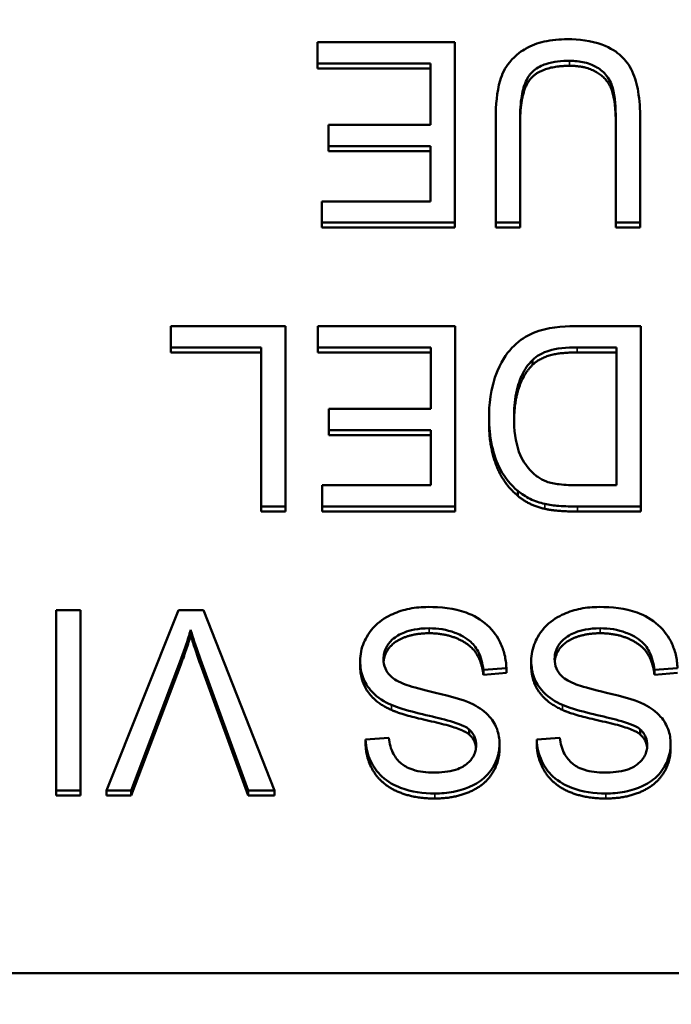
# Model space of a CAD drawing. Header units: inches. Extents: x -32 to 29.2, y -14.4 to 22.6.
# Tile 278 of 285: x 7.412 to 7.661, y 16.468 to 16.843. Entities that reach past the tile are written whole.
import ezdxf

# ---------------------------------------------------------------- set-up
doc = ezdxf.new("R2010")
doc.units = ezdxf.units.IN
doc.header["$MEASUREMENT"] = 0
for name, color, linetype, lineweight in [('Dimension (ANSI)', 7, 'Continuous', 25), ('Visible (ANSI)', 7, 'Continuous', 50), ('Visible Narrow (ANSI)', 7, 'Continuous', 35)]:
    doc.layers.add(name, color=color, linetype=linetype, lineweight=lineweight)
doc.styles.add('Note Text (ANSI)', font='tahoma.ttf')
doc.dimstyles.new('Default (ANSI)', dxfattribs={"dimtxt": 0.188, "dimasz": 0.098425, "dimexe": 0.125, "dimexo": 0.0625, "dimgap": 0.031496, "dimtad": 0, "dimtih": 1, "dimtoh": 1, "dimrnd": 1e-08, "dimzin": 4, "dimdsep": 46, "dimtxsty": 'Note Text (ANSI)', "dimcen": 0.09, "dimdle": 0.393701, "dimclrd": 256, "dimclre": 256, "dimclrt": 256, "dimadec": 0, "dimazin": 1, "dimtfac": 1.276596, "dimtofl": 0, "dimtmove": 0, "dimatfit": 3, "dimfxl": 1, "dimtolj": 1, "dimtzin": 4, "dimlwd": -1, "dimlwe": -1, "dimarcsym": 0})

# ---------------------------------------------------------------- blocks, each defined once
blk = doc.blocks.new('*D10')
at = {"layer": 'Defpoints', "color": 0, "transparency": 16777216}
for p in [(8.6796, 17.71034), (6.96711, 9.42945), (13.57033, 9.42945)]:
    blk.add_point(p, dxfattribs=at)
at = {"layer": 'Dimension (ANSI)', "transparency": 16777216}
for p, q in [((8.7421, 17.71034), (13.69533, 17.71034)), ((13.57033, 17.61192), (13.57033, 14.29796)), ((13.57033, 9.52787), (13.57033, 12.84183)), ((7.02961, 9.42945), (13.69533, 9.42945))]:
    blk.add_line(p, q, dxfattribs=at)
for points in [[(13.55393, 17.61192), (13.58673, 17.61192), (13.57033, 17.71034)], [(13.55393, 9.52787), (13.58673, 9.52787), (13.57033, 9.42945)]]:
    blk.add_solid(points, dxfattribs=at)
at = {"layer": 'Dimension (ANSI)', "transparency": 16777216, "insert": (13.44735, 12.87332), "char_height": 0.188, "attachment_point": 1, "rotation": 90, "style": 'Note Text (ANSI)'}
blk.add_mtext('\\A1;8.28 [210.3]', dxfattribs=at)
blk = doc.blocks.new('*D11')
at = {"layer": 'Defpoints', "color": 0, "transparency": 16777216}
for p in [(8.6796, 17.71034), (11.81043, 17.71034), (4.06273, 9.93815)]:
    blk.add_point(p, dxfattribs=at)
at = {"layer": 'Dimension (ANSI)', "transparency": 16777216}
for p, q in [((8.7421, 17.71034), (11.93543, 17.71034)), ((11.81043, 17.61192), (11.81043, 14.55073)), ((11.81043, 10.03657), (11.81043, 13.09775)), ((4.12523, 9.93815), (11.93543, 9.93815))]:
    blk.add_line(p, q, dxfattribs=at)
for points in [[(11.79402, 17.61192), (11.82683, 17.61192), (11.81043, 17.71034)], [(11.79402, 10.03657), (11.82683, 10.03657), (11.81043, 9.93815)]]:
    blk.add_solid(points, dxfattribs=at)
at = {"layer": 'Dimension (ANSI)', "transparency": 16777216, "insert": (11.68745, 13.12925), "char_height": 0.188, "attachment_point": 1, "rotation": 90, "style": 'Note Text (ANSI)'}
blk.add_mtext('\\A1;7.77 [197.4]', dxfattribs=at)
blk = doc.blocks.new('*D12')
at = {"layer": 'Defpoints', "color": 0, "transparency": 16777216}
for p in [(5.3892, 18.6769), (8.6796, 17.71034), (5.3892, 16.57716)]:
    blk.add_point(p, dxfattribs=at)
at = {"layer": 'Dimension (ANSI)', "transparency": 16777216}
for p, q in [((5.3892, 16.63966), (5.3892, 18.8019)), ((8.6796, 17.77284), (8.6796, 18.8019)), ((5.48762, 18.6769), (6.37836, 18.6769)), ((8.58118, 18.6769), (7.69044, 18.6769))]:
    blk.add_line(p, q, dxfattribs=at)
for points in [[(5.48762, 18.6933), (5.48762, 18.66049), (5.3892, 18.6769)], [(8.58118, 18.6933), (8.58118, 18.66049), (8.6796, 18.6769)]]:
    blk.add_solid(points, dxfattribs=at)
at = {"layer": 'Dimension (ANSI)', "transparency": 16777216, "insert": (6.40986, 18.79987), "char_height": 0.188, "attachment_point": 1, "style": 'Note Text (ANSI)'}
blk.add_mtext('\\A1;3.29 [83.6]', dxfattribs=at)
blk = doc.blocks.new('*D13')
at = {"layer": 'Defpoints', "color": 0, "transparency": 16777216}
for p in [(4.3892, 19.65042), (8.6796, 17.71034), (4.3892, 16.57716)]:
    blk.add_point(p, dxfattribs=at)
at = {"layer": 'Dimension (ANSI)', "transparency": 16777216}
for p, q in [((4.3892, 16.63966), (4.3892, 19.77542)), ((8.6796, 17.77284), (8.6796, 19.77542)), ((4.48762, 19.65042), (5.80419, 19.65042)), ((8.58118, 19.65042), (7.26461, 19.65042))]:
    blk.add_line(p, q, dxfattribs=at)
for points in [[(4.48762, 19.66683), (4.48762, 19.63402), (4.3892, 19.65042)], [(8.58118, 19.66683), (8.58118, 19.63402), (8.6796, 19.65042)]]:
    blk.add_solid(points, dxfattribs=at)
at = {"layer": 'Dimension (ANSI)', "transparency": 16777216, "insert": (5.83568, 19.7734), "char_height": 0.188, "attachment_point": 1, "style": 'Note Text (ANSI)'}
blk.add_mtext('\\A1;4.29 [109.0]', dxfattribs=at)

msp = doc.modelspace()

# ---------------------------------------------------------------- linework, layer by layer
at = {"layer": 'Visible (ANSI)'}
for p, q in [((7.57815, 16.83441), (7.52586, 16.83441)), ((7.52586, 16.83441), (7.52586, 16.82629)), ((7.57815, 16.76568), (7.57815, 16.83441)), ((7.52586, 16.82629), (7.56886, 16.82629)), ((7.52586, 16.82439), (7.52586, 16.82629)), ((7.56886, 16.82629), (7.56886, 16.80293)), ((7.56886, 16.82439), (7.52586, 16.82439)), ((7.56886, 16.80293), (7.53007, 16.80293)), ((7.53007, 16.80293), (7.53007, 16.79481)), ((7.59378, 16.80539), (7.59378, 16.76568)), ((7.60306, 16.76568), (7.60306, 16.80534)), ((7.63956, 16.80534), (7.63956, 16.76568)), ((7.64884, 16.76568), (7.64884, 16.80539)), ((7.53007, 16.79481), (7.56886, 16.79481)), ((7.53007, 16.79291), (7.53007, 16.79481)), ((7.56886, 16.79291), (7.53007, 16.79291)), ((7.56886, 16.79481), (7.56886, 16.7738)), ((7.56886, 16.7738), (7.52746, 16.7738)), ((7.52746, 16.7738), (7.52746, 16.76568)), ((7.52746, 16.76568), (7.57815, 16.76568)), ((7.52746, 16.76378), (7.52746, 16.76568)), ((7.57815, 16.76378), (7.57815, 16.76568)), ((7.59378, 16.76568), (7.60306, 16.76568)), ((7.59378, 16.76378), (7.59378, 16.76568)), ((7.60306, 16.76378), (7.60306, 16.76568)), ((7.63956, 16.76568), (7.64884, 16.76568)), ((7.63956, 16.76378), (7.63956, 16.76568)), ((7.64884, 16.76378), (7.64884, 16.76568)), ((7.57815, 16.76378), (7.52746, 16.76378)), ((7.60306, 16.76378), (7.59378, 16.76378)), ((7.64884, 16.76378), (7.63956, 16.76378)), ((7.51359, 16.72626), (7.46984, 16.72626)), ((7.46984, 16.72626), (7.46984, 16.71814)), ((7.51359, 16.65753), (7.51359, 16.72626)), ((7.57825, 16.72626), (7.52597, 16.72626)), ((7.52597, 16.72626), (7.52597, 16.71814)), ((7.57825, 16.65753), (7.57825, 16.72626)), ((7.64911, 16.72626), (7.62382, 16.72626)), ((7.64911, 16.65753), (7.64911, 16.72626)), ((7.46984, 16.71814), (7.5043, 16.71814)), ((7.46984, 16.71624), (7.46984, 16.71814)), ((7.5043, 16.71814), (7.5043, 16.65753)), ((7.52597, 16.71814), (7.56897, 16.71814)), ((7.52597, 16.71624), (7.52597, 16.71814)), ((7.56897, 16.71814), (7.56897, 16.69477)), ((7.62488, 16.71814), (7.63982, 16.71814)), ((7.63982, 16.71814), (7.63982, 16.66565)), ((7.5043, 16.71624), (7.46984, 16.71624)), ((7.56897, 16.71624), (7.52597, 16.71624)), ((7.60776, 16.71142), (7.60776, 16.71332)), ((7.63982, 16.71624), (7.62488, 16.71624)), ((7.56897, 16.69477), (7.53018, 16.69477)), ((7.53018, 16.69477), (7.53018, 16.68665)), ((7.59122, 16.68963), (7.59122, 16.69153)), ((7.53018, 16.68665), (7.56897, 16.68665)), ((7.53018, 16.68475), (7.53018, 16.68665)), ((7.56897, 16.68665), (7.56897, 16.66565)), ((7.56897, 16.68475), (7.53018, 16.68475)), ((7.56897, 16.66565), (7.52757, 16.66565)), ((7.52757, 16.66565), (7.52757, 16.65753)), ((7.63982, 16.66565), (7.6251, 16.66565)), ((7.60226, 16.66155), (7.60226, 16.66345)), ((7.5043, 16.65753), (7.51359, 16.65753)), ((7.5043, 16.65563), (7.5043, 16.65753)), ((7.51359, 16.65563), (7.51359, 16.65753)), ((7.52757, 16.65753), (7.57825, 16.65753)), ((7.52757, 16.65563), (7.52757, 16.65753)), ((7.57825, 16.65563), (7.57825, 16.65753)), ((7.62499, 16.65753), (7.64911, 16.65753)), ((7.64911, 16.65563), (7.64911, 16.65753)), ((7.51359, 16.65563), (7.5043, 16.65563)), ((7.57825, 16.65563), (7.52757, 16.65563)), ((7.64911, 16.65563), (7.62499, 16.65563)), ((7.43543, 16.6181), (7.42614, 16.6181)), ((7.42614, 16.6181), (7.42614, 16.54938)), ((7.43543, 16.54938), (7.43543, 16.6181)), ((7.47277, 16.6181), (7.44535, 16.54938)), ((7.48232, 16.6181), (7.47277, 16.6181)), ((7.50937, 16.54938), (7.48232, 16.6181)), ((7.47747, 16.60861), (7.47747, 16.61051)), ((7.45479, 16.54938), (7.47373, 16.5993)), ((7.47373, 16.5974), (7.45479, 16.54748)), ((7.48115, 16.5993), (7.49934, 16.54938)), ((7.49934, 16.54748), (7.48115, 16.5974)), ((7.54208, 16.59677), (7.54208, 16.59867)), ((7.60733, 16.59677), (7.60733, 16.59867)), ((7.58908, 16.59526), (7.59783, 16.596)), ((7.58908, 16.59336), (7.58908, 16.59526)), ((7.59783, 16.5941), (7.58908, 16.59336)), ((7.59783, 16.5941), (7.59783, 16.596)), ((7.65434, 16.59526), (7.66309, 16.596)), ((7.65434, 16.59336), (7.65434, 16.59526)), ((7.66309, 16.5941), (7.65434, 16.59336)), ((7.58359, 16.57073), (7.58359, 16.57263)), ((7.64884, 16.57073), (7.64884, 16.57263)), ((7.55302, 16.56939), (7.54416, 16.56871)), ((7.54416, 16.56681), (7.54416, 16.56871)), ((7.59522, 16.56523), (7.59522, 16.56713)), ((7.61827, 16.56939), (7.60941, 16.56871)), ((7.60941, 16.56681), (7.60941, 16.56871)), ((7.66047, 16.56523), (7.66047, 16.56713)), ((7.42614, 16.54938), (7.43543, 16.54938)), ((7.42614, 16.54748), (7.42614, 16.54938)), ((7.43543, 16.54748), (7.43543, 16.54938)), ((7.44535, 16.54938), (7.45479, 16.54938)), ((7.44535, 16.54748), (7.44535, 16.54938)), ((7.45479, 16.54748), (7.45479, 16.54938)), ((7.49934, 16.54938), (7.50937, 16.54938)), ((7.49934, 16.54748), (7.49934, 16.54938)), ((7.50937, 16.54748), (7.50937, 16.54938)), ((7.43543, 16.54748), (7.42614, 16.54748)), ((7.45479, 16.54748), (7.44535, 16.54748)), ((7.50937, 16.54748), (7.49934, 16.54748)), ((7.87653, 16.47979), (6.28267, 16.47979))]:
    msp.add_line(p, q, dxfattribs=at)
for points, degree, knots in [([(7.62115, 16.83556), (7.61817, 16.83556), (7.61513, 16.83531), (7.60974, 16.8341), (7.60734, 16.83324), (7.60414, 16.83138), (7.60142, 16.82973), (7.59721, 16.82456), (7.59616, 16.82218), (7.5942, 16.81552), (7.59378, 16.81042), (7.59378, 16.80539)], 3, [-0.2166072, -0.2166072, -0.2166072, -0.2166072, -0.1473482, -0.1473482, -0.0880444, -0.0880444, -0.0610003, -0.0610003, -0.0390639, -0.0390639, 0, 0, 0, 0]), ([(7.64884, 16.80539), (7.64884, 16.80877), (7.64865, 16.81233), (7.64766, 16.81823), (7.64699, 16.82091), (7.64477, 16.82561), (7.64333, 16.82759), (7.64008, 16.83055), (7.63782, 16.83226), (7.63012, 16.83506), (7.62553, 16.83556), (7.62115, 16.83556)], 3, [-0.1975273, -0.1975273, -0.1975273, -0.1975273, -0.1426157, -0.1426157, -0.1006588, -0.1006588, -0.0625294, -0.0625294, -0.0333767, -0.0333767, 0, 0, 0, 0]), ([(7.60306, 16.80534), (7.60306, 16.80819), (7.60322, 16.81123), (7.60407, 16.8161), (7.60464, 16.81828), (7.60635, 16.82164), (7.60723, 16.82271), (7.60964, 16.82474), (7.61124, 16.82555), (7.61578, 16.82705), (7.61897, 16.82734), (7.62195, 16.82734)], 3, [-0.07800138, -0.07800138, -0.07800138, -0.07800138, -0.06000461, -0.06000461, -0.04683519, -0.04683519, -0.03634647, -0.03634647, -0.02270714, -0.02270714, 0, 0, 0, 0]), ([(7.62195, 16.82734), (7.62387, 16.82734), (7.6258, 16.82716), (7.62977, 16.82621), (7.63129, 16.82549), (7.63381, 16.82401), (7.63505, 16.82296), (7.63742, 16.81994), (7.63805, 16.81817), (7.6393, 16.81362), (7.63956, 16.80934), (7.63956, 16.80534)], 3, [-0.0655161, -0.0655161, -0.0655161, -0.0655161, -0.05934924, -0.05934924, -0.05237551, -0.05237551, -0.04326474, -0.04326474, -0.03108539, -0.03108539, 0, 0, 0, 0]), ([(7.62382, 16.72626), (7.61932, 16.72626), (7.61344, 16.72582), (7.60533, 16.72251), (7.60295, 16.72096), (7.59861, 16.71664), (7.59638, 16.71386), (7.59162, 16.70236), (7.59122, 16.69576), (7.59122, 16.69153)], 3, [-0.1200795, -0.1200795, -0.1200795, -0.1200795, -0.0782796, -0.0782796, -0.0553638, -0.0553638, -0.0328697, -0.0328697, 0, 0, 0, 0]), ([(7.60776, 16.71332), (7.60856, 16.71412), (7.60947, 16.71479), (7.6118, 16.71612), (7.61315, 16.71661), (7.61692, 16.71781), (7.62078, 16.71814), (7.62488, 16.71814)], 3, [-0.04708302, -0.04708302, -0.04708302, -0.04708302, -0.04035783, -0.04035783, -0.03126514, -0.03126514, 0, 0, 0, 0]), ([(7.60077, 16.69137), (7.60077, 16.69441), (7.60098, 16.69756), (7.60219, 16.70391), (7.60311, 16.70617), (7.60485, 16.7098), (7.60612, 16.71171), (7.60776, 16.71332)], 3, [-0.04322359, -0.04322359, -0.04322359, -0.04322359, -0.03115537, -0.03115537, -0.01763793, -0.01763793, 0, 0, 0, 0]), ([(7.60776, 16.71142), (7.60445, 16.70817), (7.60088, 16.69761), (7.60078, 16.69043)], 2, [0, 0, 0, 1, 1.938197, 1.938197, 1.938197]), ([(7.59122, 16.69153), (7.59122, 16.6879), (7.59154, 16.68425), (7.59306, 16.67732), (7.59414, 16.67429), (7.59729, 16.66844), (7.5995, 16.66572), (7.60226, 16.66345)], 3, [-0.07618913, -0.07618913, -0.07618913, -0.07618913, -0.05129348, -0.05129348, -0.02748299, -0.02748299, 0, 0, 0, 0]), ([(7.61315, 16.66706), (7.61195, 16.66751), (7.61083, 16.66811), (7.60868, 16.66962), (7.60769, 16.67053), (7.60543, 16.67305), (7.60384, 16.67509), (7.60125, 16.68224), (7.60077, 16.6868), (7.60077, 16.69137)], 3, [-0.1050644, -0.1050644, -0.1050644, -0.1050644, -0.0860517, -0.0860517, -0.0659504, -0.0659504, -0.0354965, -0.0354965, 0, 0, 0, 0]), ([(7.6251, 16.66565), (7.6228, 16.66565), (7.62029, 16.66573), (7.61629, 16.66621), (7.61456, 16.66653), (7.61315, 16.66706)], 3, [-0.0269249, -0.0269249, -0.0269249, -0.0269249, -0.01152465, -0.01152465, 0, 0, 0, 0]), ([(7.60226, 16.66345), (7.60368, 16.66225), (7.60524, 16.66125), (7.60871, 16.65958), (7.61058, 16.65896), (7.61251, 16.65853)], 3, [-0.02936972, -0.02936972, -0.02936972, -0.02936972, -0.01506774, -0.01506774, 0, 0, 0, 0]), ([(7.61251, 16.65853), (7.61418, 16.65814), (7.61608, 16.65791), (7.62013, 16.65759), (7.62264, 16.65753), (7.62499, 16.65753)], 3, [-0.03094406, -0.03094406, -0.03094406, -0.03094406, -0.01790256, -0.01790256, 0, 0, 0, 0]), ([(7.56796, 16.61925), (7.56558, 16.61925), (7.5632, 16.61905), (7.55868, 16.61815), (7.55655, 16.61748), (7.55249, 16.61566), (7.55006, 16.61429), (7.54553, 16.60986), (7.54426, 16.60748), (7.54256, 16.6035), (7.54208, 16.60113), (7.54208, 16.59867)], 3, [-0.07460843, -0.07460843, -0.07460843, -0.07460843, -0.06031583, -0.06031583, -0.04686611, -0.04686611, -0.0334595, -0.0334595, -0.0191311, -0.0191311, 0, 0, 0, 0]), ([(7.59783, 16.596), (7.59778, 16.5977), (7.59757, 16.5994), (7.59679, 16.60266), (7.59623, 16.60421), (7.59454, 16.60766), (7.59299, 16.61013), (7.58816, 16.61449), (7.58542, 16.61604), (7.5779, 16.61873), (7.57278, 16.61925), (7.56796, 16.61925)], 3, [-0.1265646, -0.1265646, -0.1265646, -0.1265646, -0.1063105, -0.1063105, -0.0867708, -0.0867708, -0.06092, -0.06092, -0.0367883, -0.0367883, 0, 0, 0, 0]), ([(7.63321, 16.61925), (7.63083, 16.61925), (7.62845, 16.61905), (7.62393, 16.61815), (7.62181, 16.61748), (7.61774, 16.61566), (7.61531, 16.61429), (7.61078, 16.60986), (7.60951, 16.60748), (7.60781, 16.6035), (7.60733, 16.60113), (7.60733, 16.59867)], 3, [-0.07460843, -0.07460843, -0.07460843, -0.07460843, -0.06031583, -0.06031583, -0.04686611, -0.04686611, -0.0334595, -0.0334595, -0.0191311, -0.0191311, 0, 0, 0, 0]), ([(7.66309, 16.596), (7.66303, 16.5977), (7.66282, 16.5994), (7.66204, 16.60266), (7.66148, 16.60421), (7.6598, 16.60766), (7.65824, 16.61013), (7.65341, 16.61449), (7.65068, 16.61604), (7.64315, 16.61873), (7.63804, 16.61925), (7.63321, 16.61925)], 3, [-0.1265646, -0.1265646, -0.1265646, -0.1265646, -0.1063105, -0.1063105, -0.0867708, -0.0867708, -0.06092, -0.06092, -0.0367883, -0.0367883, 0, 0, 0, 0]), ([(7.47373, 16.5993), (7.47444, 16.60115), (7.47511, 16.60302), (7.47635, 16.60676), (7.47693, 16.60863), (7.47747, 16.61051)], 3, [-0.03052476, -0.03052476, -0.03052476, -0.03052476, -0.01515726, -0.01515726, 0, 0, 0, 0]), ([(7.47747, 16.61051), (7.47799, 16.60869), (7.47855, 16.60688), (7.47977, 16.60315), (7.48045, 16.60121), (7.48115, 16.5993)], 3, [-0.03042318, -0.03042318, -0.03042318, -0.03042318, -0.0157987, -0.0157987, 0, 0, 0, 0]), ([(7.55099, 16.59945), (7.55099, 16.60018), (7.55107, 16.60091), (7.55139, 16.60232), (7.55163, 16.60301), (7.55239, 16.60459), (7.55309, 16.60573), (7.55565, 16.60805), (7.55727, 16.60892), (7.56102, 16.61036), (7.56405, 16.61114), (7.56838, 16.61114)], 3, [-0.1198464, -0.1198464, -0.1198464, -0.1198464, -0.1021476, -0.1021476, -0.0845665, -0.0845665, -0.0597157, -0.0597157, -0.033016, -0.033016, 0, 0, 0, 0]), ([(7.56838, 16.60924), (7.5631, 16.60924), (7.55494, 16.60614), (7.55128, 16.60115), (7.55103, 16.59849)], 2, [0, 0, 0, 1, 2, 2.851816, 2.851816, 2.851816]), ([(7.56838, 16.61114), (7.57174, 16.61114), (7.57507, 16.61065), (7.57938, 16.60902), (7.58167, 16.60807), (7.58512, 16.60525), (7.58618, 16.60395), (7.58817, 16.60017), (7.58878, 16.5977), (7.58908, 16.59526)], 3, [-0.107324, -0.107324, -0.107324, -0.107324, -0.0533157, -0.0533157, -0.0330085, -0.0330085, -0.0190304, -0.0190304, 0, 0, 0, 0]), ([(7.61624, 16.59945), (7.61624, 16.60018), (7.61632, 16.60091), (7.61664, 16.60232), (7.61688, 16.60301), (7.61764, 16.60459), (7.61834, 16.60573), (7.6209, 16.60805), (7.62252, 16.60892), (7.62627, 16.61036), (7.6293, 16.61114), (7.63363, 16.61114)], 3, [-0.1198464, -0.1198464, -0.1198464, -0.1198464, -0.1021476, -0.1021476, -0.0845665, -0.0845665, -0.0597157, -0.0597157, -0.033016, -0.033016, 0, 0, 0, 0]), ([(7.63363, 16.60924), (7.62835, 16.60924), (7.62019, 16.60614), (7.61653, 16.60115), (7.61628, 16.59849)], 2, [0, 0, 0, 1, 2, 2.851816, 2.851816, 2.851816]), ([(7.63363, 16.61114), (7.63699, 16.61114), (7.64032, 16.61065), (7.64463, 16.60902), (7.64692, 16.60807), (7.65037, 16.60525), (7.65143, 16.60395), (7.65342, 16.60017), (7.65403, 16.5977), (7.65434, 16.59526)], 3, [-0.107324, -0.107324, -0.107324, -0.107324, -0.0533157, -0.0533157, -0.0330085, -0.0330085, -0.0190304, -0.0190304, 0, 0, 0, 0]), ([(7.54208, 16.59867), (7.54208, 16.59646), (7.54243, 16.5943), (7.5438, 16.59078), (7.54478, 16.5888), (7.54878, 16.58469), (7.55132, 16.58312), (7.55398, 16.58191)], 3, [-0.07507244, -0.07507244, -0.07507244, -0.07507244, -0.04408363, -0.04408363, -0.02229668, -0.02229668, 0, 0, 0, 0]), ([(7.55921, 16.58976), (7.55811, 16.59017), (7.557, 16.59065), (7.55514, 16.59172), (7.55433, 16.59229), (7.55264, 16.59393), (7.55207, 16.59492), (7.5512, 16.59697), (7.55099, 16.59819), (7.55099, 16.59945)], 3, [-0.02852942, -0.02852942, -0.02852942, -0.02852942, -0.02232332, -0.02232332, -0.01714408, -0.01714408, -0.00977945, -0.00977945, 0, 0, 0, 0]), ([(7.60733, 16.59867), (7.60733, 16.59646), (7.60768, 16.5943), (7.60905, 16.59078), (7.61003, 16.5888), (7.61404, 16.58469), (7.61658, 16.58312), (7.61923, 16.58191)], 3, [-0.07507244, -0.07507244, -0.07507244, -0.07507244, -0.04408363, -0.04408363, -0.02229668, -0.02229668, 0, 0, 0, 0]), ([(7.62446, 16.58976), (7.62336, 16.59017), (7.62225, 16.59065), (7.62039, 16.59172), (7.61958, 16.59229), (7.61789, 16.59393), (7.61732, 16.59492), (7.61645, 16.59697), (7.61624, 16.59819), (7.61624, 16.59945)], 3, [-0.02852942, -0.02852942, -0.02852942, -0.02852942, -0.02232332, -0.02232332, -0.01714408, -0.01714408, -0.00977945, -0.00977945, 0, 0, 0, 0]), ([(7.5853, 16.58206), (7.58129, 16.58417), (7.57381, 16.58586), (7.56464, 16.58809), (7.561, 16.58907), (7.55921, 16.58976)], 3, [-0.03234716, -0.03234716, -0.03234716, -0.03234716, -0.01467423, -0.01467423, 0, 0, 0, 0]), ([(7.65055, 16.58206), (7.64654, 16.58417), (7.63906, 16.58586), (7.62989, 16.58809), (7.62625, 16.58907), (7.62446, 16.58976)], 3, [-0.03234716, -0.03234716, -0.03234716, -0.03234716, -0.01467423, -0.01467423, 0, 0, 0, 0]), ([(7.55398, 16.58191), (7.55854, 16.57986), (7.56764, 16.57804), (7.57611, 16.57591), (7.57939, 16.57494), (7.58237, 16.57349), (7.58307, 16.57309), (7.58359, 16.57263)], 3, [-0.05341386, -0.05341386, -0.05341386, -0.05341386, -0.02217686, -0.02217686, -0.00529645, -0.00529645, 0, 0, 0, 0]), ([(7.59522, 16.56713), (7.59522, 16.56902), (7.59492, 16.57087), (7.59374, 16.57409), (7.59289, 16.57578), (7.58973, 16.57939), (7.58759, 16.58089), (7.5853, 16.58206)], 3, [-0.05817705, -0.05817705, -0.05817705, -0.05817705, -0.03691839, -0.03691839, -0.0197421, -0.0197421, 0, 0, 0, 0]), ([(7.61923, 16.58191), (7.62379, 16.57986), (7.63289, 16.57804), (7.64136, 16.57591), (7.64465, 16.57494), (7.64762, 16.57349), (7.64832, 16.57309), (7.64884, 16.57263)], 3, [-0.05341386, -0.05341386, -0.05341386, -0.05341386, -0.02217686, -0.02217686, -0.00529645, -0.00529645, 0, 0, 0, 0]), ([(7.66047, 16.56713), (7.66047, 16.56902), (7.66017, 16.57087), (7.659, 16.57409), (7.65814, 16.57578), (7.65498, 16.57939), (7.65284, 16.58089), (7.65055, 16.58206)], 3, [-0.05817705, -0.05817705, -0.05817705, -0.05817705, -0.03691839, -0.03691839, -0.0197421, -0.0197421, 0, 0, 0, 0]), ([(7.58359, 16.57263), (7.58404, 16.57223), (7.58446, 16.57179), (7.58516, 16.57083), (7.58545, 16.57032), (7.58612, 16.56874), (7.58631, 16.56764), (7.58631, 16.56651)], 3, [-0.01796358, -0.01796358, -0.01796358, -0.01796358, -0.0132861, -0.0132861, -0.00877245, -0.00877245, 0, 0, 0, 0]), ([(7.64884, 16.57263), (7.6493, 16.57223), (7.64971, 16.57179), (7.65041, 16.57083), (7.6507, 16.57032), (7.65137, 16.56874), (7.65156, 16.56764), (7.65156, 16.56651)], 3, [-0.01796358, -0.01796358, -0.01796358, -0.01796358, -0.0132861, -0.0132861, -0.00877245, -0.00877245, 0, 0, 0, 0]), ([(7.54416, 16.56871), (7.54421, 16.56727), (7.54439, 16.56584), (7.54505, 16.56309), (7.5455, 16.56178), (7.54711, 16.55839), (7.54849, 16.55641), (7.55267, 16.55251), (7.55528, 16.55119), (7.56163, 16.54877), (7.56609, 16.54817), (7.57052, 16.54817)], 3, [-0.08343018, -0.08343018, -0.08343018, -0.08343018, -0.07466311, -0.07466311, -0.06617295, -0.06617295, -0.05190279, -0.05190279, -0.03376526, -0.03376526, 0, 0, 0, 0]), ([(7.57014, 16.55619), (7.56749, 16.55619), (7.56468, 16.55645), (7.55995, 16.55799), (7.55858, 16.55893), (7.55652, 16.56062), (7.55552, 16.56185), (7.55376, 16.56516), (7.55324, 16.56727), (7.55302, 16.56939)], 3, [-0.04613229, -0.04613229, -0.04613229, -0.04613229, -0.03698273, -0.03698273, -0.02895659, -0.02895659, -0.01653601, -0.01653601, 0, 0, 0, 0]), ([(7.58631, 16.56651), (7.58631, 16.56583), (7.58623, 16.56515), (7.58592, 16.56384), (7.58568, 16.56322), (7.58474, 16.5614), (7.58382, 16.56036), (7.582, 16.55885), (7.58074, 16.55794), (7.57586, 16.55642), (7.57287, 16.55619), (7.57014, 16.55619)], 3, [-0.08933799, -0.08933799, -0.08933799, -0.08933799, -0.07672435, -0.07672435, -0.06432005, -0.06432005, -0.03885678, -0.03885678, -0.02076792, -0.02076792, 0, 0, 0, 0]), ([(7.57052, 16.54817), (7.57292, 16.54817), (7.57532, 16.54837), (7.58057, 16.5494), (7.58271, 16.55021), (7.58626, 16.55178), (7.58824, 16.55303), (7.592, 16.55667), (7.59318, 16.55884), (7.59478, 16.56258), (7.59522, 16.56481), (7.59522, 16.56713)], 3, [-0.05528023, -0.05528023, -0.05528023, -0.05528023, -0.04954856, -0.04954856, -0.0425134, -0.0425134, -0.03148023, -0.03148023, -0.01801418, -0.01801418, 0, 0, 0, 0]), ([(7.60941, 16.56871), (7.60946, 16.56727), (7.60964, 16.56584), (7.6103, 16.56309), (7.61076, 16.56178), (7.61236, 16.55839), (7.61374, 16.55641), (7.61792, 16.55251), (7.62053, 16.55119), (7.62688, 16.54877), (7.63134, 16.54817), (7.63577, 16.54817)], 3, [-0.08343018, -0.08343018, -0.08343018, -0.08343018, -0.07466311, -0.07466311, -0.06617295, -0.06617295, -0.05190279, -0.05190279, -0.03376526, -0.03376526, 0, 0, 0, 0]), ([(7.63539, 16.55619), (7.63274, 16.55619), (7.62994, 16.55645), (7.6252, 16.55799), (7.62383, 16.55893), (7.62177, 16.56062), (7.62078, 16.56185), (7.61902, 16.56516), (7.61849, 16.56727), (7.61827, 16.56939)], 3, [-0.04613229, -0.04613229, -0.04613229, -0.04613229, -0.03698273, -0.03698273, -0.02895659, -0.02895659, -0.01653601, -0.01653601, 0, 0, 0, 0]), ([(7.65156, 16.56651), (7.65156, 16.56583), (7.65149, 16.56515), (7.65117, 16.56384), (7.65094, 16.56322), (7.64999, 16.5614), (7.64907, 16.56036), (7.64725, 16.55885), (7.64599, 16.55794), (7.64111, 16.55642), (7.63812, 16.55619), (7.63539, 16.55619)], 3, [-0.08933799, -0.08933799, -0.08933799, -0.08933799, -0.07672435, -0.07672435, -0.06432005, -0.06432005, -0.03885678, -0.03885678, -0.02076792, -0.02076792, 0, 0, 0, 0]), ([(7.63577, 16.54817), (7.63817, 16.54817), (7.64057, 16.54837), (7.64582, 16.5494), (7.64796, 16.55021), (7.65151, 16.55178), (7.6535, 16.55303), (7.65725, 16.55667), (7.65843, 16.55884), (7.66003, 16.56258), (7.66047, 16.56481), (7.66047, 16.56713)], 3, [-0.05528023, -0.05528023, -0.05528023, -0.05528023, -0.04954856, -0.04954856, -0.0425134, -0.0425134, -0.03148023, -0.03148023, -0.01801418, -0.01801418, 0, 0, 0, 0])]:
    msp.add_open_spline(points, degree=degree, knots=knots, dxfattribs=at)
for points in [[(7.62195, 16.82544), (7.61176, 16.82544), (7.60306, 16.81632), (7.60306, 16.80344)], [(7.63956, 16.80344), (7.63956, 16.81234), (7.63619, 16.82083), (7.62793, 16.82544), (7.62195, 16.82544)], [(7.62488, 16.71624), (7.61795, 16.71624), (7.61005, 16.71372), (7.60776, 16.71142)], [(7.60226, 16.66155), (7.59671, 16.66611), (7.59122, 16.68041), (7.59122, 16.68963)], [(7.61251, 16.65663), (7.60648, 16.65799), (7.60226, 16.66155)], [(7.62499, 16.65563), (7.61683, 16.65563), (7.61251, 16.65663)], [(7.47747, 16.60861), (7.47587, 16.603), (7.47373, 16.5974)], [(7.48115, 16.5974), (7.47896, 16.60337), (7.47747, 16.60861)], [(7.58908, 16.59336), (7.58844, 16.59855), (7.58391, 16.60515), (7.57436, 16.60924), (7.56838, 16.60924)], [(7.65434, 16.59336), (7.65369, 16.59855), (7.64916, 16.60515), (7.63961, 16.60924), (7.63363, 16.60924)], [(7.55398, 16.58001), (7.54789, 16.58278), (7.54208, 16.59127), (7.54208, 16.59677)], [(7.61923, 16.58001), (7.61315, 16.58278), (7.60733, 16.59127), (7.60733, 16.59677)], [(7.58359, 16.57073), (7.58087, 16.57309), (7.55819, 16.57812), (7.55398, 16.58001)], [(7.64884, 16.57073), (7.64612, 16.57309), (7.62344, 16.57812), (7.61923, 16.58001)], [(7.58626, 16.56557), (7.58595, 16.56865), (7.58359, 16.57073)], [(7.65151, 16.56557), (7.6512, 16.56865), (7.64884, 16.57073)], [(7.57052, 16.54627), (7.56273, 16.54627), (7.55083, 16.5512), (7.54437, 16.56078), (7.54416, 16.56681)], [(7.63577, 16.54627), (7.62798, 16.54627), (7.61608, 16.5512), (7.60962, 16.56078), (7.60941, 16.56681)], [(7.59522, 16.56523), (7.59522, 16.56), (7.58919, 16.55099), (7.57761, 16.54627), (7.57052, 16.54627)], [(7.66047, 16.56523), (7.66047, 16.56), (7.65444, 16.55099), (7.64286, 16.54627), (7.63577, 16.54627)]]:
    msp.add_open_spline(points, degree=2, dxfattribs=at)
at = {"layer": 'Visible Narrow (ANSI)'}
for p, q in [((7.62195, 16.82544), (7.62195, 16.82734)), ((7.62488, 16.71624), (7.62488, 16.71814)), ((7.61251, 16.65663), (7.61251, 16.65853)), ((7.62499, 16.65563), (7.62499, 16.65753)), ((7.56838, 16.60924), (7.56838, 16.61114)), ((7.63363, 16.60924), (7.63363, 16.61114)), ((7.47373, 16.5974), (7.47373, 16.5993)), ((7.48115, 16.5974), (7.48115, 16.5993)), ((7.55398, 16.58001), (7.55398, 16.58191)), ((7.61923, 16.58001), (7.61923, 16.58191)), ((7.57052, 16.54627), (7.57052, 16.54817)), ((7.63577, 16.54627), (7.63577, 16.54817))]:
    msp.add_line(p, q, dxfattribs=at)

# ---------------------------------------------------------------- dimensions: what is measured, and where the dimension line sits
at = {"layer": 'Dimension (ANSI)'}
for base, p1, p2, angle, picture, middle in [((4.3892, 19.65042), (8.6796, 17.71034), (4.3892, 16.57716), 180, '*D13', (6.5344, 19.65042)), ((5.3892, 18.6769), (8.6796, 17.71034), (5.3892, 16.57716), 180, '*D12', (7.0344, 18.6769)), ((11.81043, 17.71034), (4.06273, 9.93815), (8.6796, 17.71034), 90, '*D11', (11.81043, 13.82424)), ((13.57033, 9.42945), (8.6796, 17.71034), (6.96711, 9.42945), 90, '*D10', (13.57033, 13.5699))]:
    dim = msp.add_linear_dim(base=base, p1=p1, p2=p2, angle=angle, dimstyle='Default (ANSI)', override={"dimtih": 0, "dimtoh": 0, "dimdec": 2, "dimtp": 0, "dimtm": 0, "dimtdec": 2, "dimatfit": 1}, dxfattribs=at)
    dim.commit()
    dim.dimension.update_dxf_attribs({"geometry": picture, "text_midpoint": middle, "dimtype": 160})

doc.saveas('drawing.dxf')
